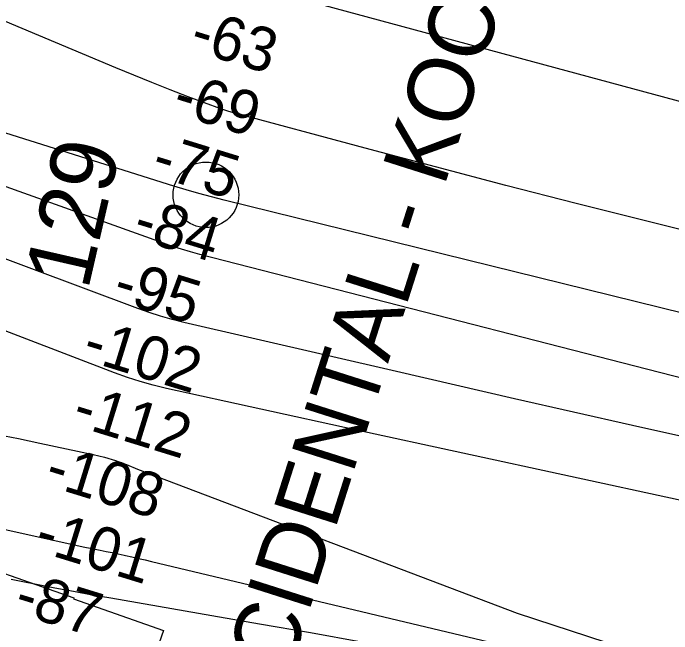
# Model space of a CAD drawing. Extents: x 3535183 to 3573198, y 534952 to 560562.
# Drawn here: x 3557103 to 3558107, y 545059 to 546007 of the extents above; entities that cross this region are included whole.
import ezdxf

# ---------------------------------------------------------------- set-up
doc = ezdxf.new("R2010")
doc.units = 0
for name, color, linetype in [('V-CHAN-NAID', 7, 'Continuous'), ('V-RIVR-IDEN', 7, 'Continuous'), ('V-RIVR-MILE', 7, 'Continuous'), ('V-RIVR-RANG', 7, 'Continuous'), ('V-RRAP-RVMT', 7, 'Continuous'), ('V-TOPO-MAJR', 7, 'Continuous'), ('V-TOPO-MINR', 7, 'Continuous')]:
    doc.layers.add(name, color=color, linetype=linetype)

msp = doc.modelspace()

# ---------------------------------------------------------------- linework, layer by layer
at = {"layer": 'V-RIVR-MILE'}
msp.add_circle((3557396.616168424, 545729.439514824), 49.99990000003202, dxfattribs=at)
at = {"layer": 'V-RRAP-RVMT'}
msp.add_lwpolyline([(3556195.6035269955, 545497.449670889), (3556204.0680000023, 545519.6730000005), (3556347.5020000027, 545465.0490000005), (3556333.6170000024, 545428.5870000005), (3556438.4300000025, 545388.8540000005), (3556435.6050000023, 545380.4530000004), (3556559.8170000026, 545333.2400000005), (3556558.8960000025, 545330.6690000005), (3556673.1430000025, 545287.2400000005), (3556686.4120000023, 545321.9740000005), (3556829.7380000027, 545267.3910000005), (3556823.5870000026, 545250.9980000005), (3556948.6590000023, 545203.3980000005), (3556942.9350000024, 545188.2480000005), (3557044.3480000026, 545149.5630000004), (3557049.8210000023, 545165.0970000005), (3557195.1860000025, 545114.0540000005), (3557194.7030000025, 545112.6330000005), (3557331.8980000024, 545064.4540000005), (3557288.6963019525, 544941.42081634)], dxfattribs=at)
at = {"layer": 'V-TOPO-MAJR'}
for points in [[(3559433.82744361, 545053.6630849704), (3559324.8553322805, 545081.4600750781), (3559215.815798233, 545108.9879016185), (3559106.6751301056, 545136.1119828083), (3558997.46703926, 545162.9669004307), (3558824.2331742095, 545205.2263323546), (3558801.572297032, 545210.6667873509), (3558778.8858893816, 545215.9967658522), (3558756.161186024, 545221.1610296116), (3558733.4109521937, 545226.2148168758), (3558407.7598610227, 545297.3096437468), (3558227.3940313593, 545337.0481945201), (3558047.1316641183, 545377.2465595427), (3557867.0244905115, 545418.1346459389), (3557687.020779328, 545459.4825465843), (3557362.737827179, 545534.6259228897), (3557345.056985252, 545539.0908502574), (3557327.514041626, 545544.0125999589), (3557310.1779454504, 545549.6195831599), (3557292.9797475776, 545555.6833886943), (3556791.2040897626, 545743.7684355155)], [(3556868.0132973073, 545267.6677441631), (3557211.9879330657, 545191.7680067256), (3557214.6823781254, 545191.183521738), (3557217.379492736, 545190.6118566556), (3557220.080611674, 545190.0594214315), (3557222.784400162, 545189.5198061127), (3557235.568761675, 545187.0156576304), (3557244.659717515, 545185.1999716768), (3557253.7413201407, 545183.3394748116), (3557262.8088929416, 545181.4117615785), (3557271.867112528, 545179.4392374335), (3557273.794715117, 545179.0119976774), (3557283.8041561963, 545176.7680621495), (3557293.806179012, 545174.4918896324), (3557303.7970744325, 545172.1673616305), (3557313.7805515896, 545169.8105966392), (3558652.069810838, 544850.4660814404)]]:
    msp.add_lwpolyline(points, dxfattribs=at)
at = {"layer": 'V-TOPO-MINR'}
for points in [[(3559502.497811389, 545365.9676095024), (3559398.554590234, 545382.997962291), (3559294.9690092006, 545402.4818879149), (3558910.6115472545, 545481.8314279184), (3558878.059148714, 545488.7607438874), (3558845.5673749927, 545495.956063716), (3558813.1665384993, 545503.5503893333), (3558780.826326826, 545511.41071881), (3558068.9388719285, 545689.0788332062), (3557961.4033482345, 545716.2394417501), (3557853.972684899, 545743.803996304), (3557746.6993121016, 545771.974469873), (3557639.530799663, 545800.5488894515), (3557431.2931741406, 545856.701371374), (3557428.3356902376, 545857.5446872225), (3557425.3962580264, 545858.4441027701), (3557422.4839033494, 545859.4276678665), (3557419.5896003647, 545860.4673326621), (3557369.6890924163, 545879.2067567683), (3557341.9229337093, 545889.8211356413), (3557314.24319192, 545900.6525735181), (3557286.6930755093, 545911.8095999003), (3557259.229376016, 545923.1836852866), (3556528.960016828, 546230.6806443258)], [(3559520.0336253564, 545517.8461659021), (3559415.361437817, 545543.0446504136), (3558970.7492764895, 545650.8183208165), (3558929.0343149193, 545661.0128177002), (3558887.34528599, 545671.3114515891), (3558845.6951560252, 545681.7662909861), (3558804.070958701, 545692.3252673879), (3558634.641178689, 545735.6433628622), (3558508.395677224, 545768.220728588), (3558382.249018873, 545801.1730587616), (3558256.250625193, 545834.6878356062), (3558130.351074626, 545868.5775768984), (3557494.192407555, 546041.3420663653), (3557488.7361126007, 546042.8767419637), (3557483.29960836, 546044.4765031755), (3557477.892790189, 546046.173892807), (3557472.505762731, 546047.9363680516), (3557056.5350559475, 546188.1884708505)], [(3559447.240706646, 545118.5213027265), (3559331.004736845, 545147.889641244), (3559214.760499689, 545177.2252392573), (3559098.5107509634, 545206.5390102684), (3558809.663589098, 545279.3320291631), (3558802.2571814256, 545281.1834695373), (3558794.8461345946, 545283.0159930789), (3558787.4281290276, 545284.8201413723), (3558780.0054843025, 545286.6053728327), (3558622.4907812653, 545324.1707784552), (3558536.3629528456, 545344.9491718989), (3558450.309316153, 545366.0270761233), (3558364.366967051, 545387.5542465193), (3558278.4988096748, 545409.380927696), (3557387.1343375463, 545638.4357675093), (3557373.2032236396, 545642.2232826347), (3557359.35076041, 545646.2669203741), (3557345.616273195, 545650.6947420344), (3557331.960436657, 545655.3786863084), (3556720.8746554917, 545874.5405413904)], [(3559553.5261324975, 545195.9651594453), (3559411.9279648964, 545231.8580385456), (3559270.2555564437, 545267.4567537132), (3559128.5336540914, 545302.8593595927), (3558832.5420671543, 545376.4725787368), (3558825.2536784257, 545378.2739355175), (3558817.9618395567, 545380.0611263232), (3558810.6648254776, 545381.8270681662), (3558803.364361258, 545383.5788440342), (3558648.897253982, 545420.405993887), (3558564.384882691, 545440.6606198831), (3558479.9048232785, 545461.0484440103), (3558395.473231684, 545481.6360653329), (3558311.0739519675, 545502.3568847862), (3557424.249662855, 545721.1931476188), (3557404.996348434, 545726.1382218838), (3557385.810865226, 545731.3250766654), (3557366.727128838, 545736.874602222), (3557347.7112236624, 545742.6659082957), (3557023.50491815, 545844.7707329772)], [(3559218.755278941, 544976.3102182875), (3558809.301319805, 545109.7219285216), (3558783.3323051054, 545117.7375424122), (3558757.2164765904, 545125.2078919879), (3558730.880427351, 545131.8603450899), (3558704.397564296, 545137.9675338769), (3558280.777359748, 545228.7237266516), (3558116.5668158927, 545264.0179622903), (3557952.3876858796, 545299.457262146), (3557788.255676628, 545335.1141583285), (3557624.155081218, 545370.9161187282), (3557336.426375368, 545433.8899298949), (3557316.3483782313, 545438.7635916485), (3557296.4491107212, 545444.2341584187), (3557276.8179376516, 545450.6000827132), (3557257.3654942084, 545457.5629120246), (3556778.8897984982, 545641.164282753)], [(3557078.491366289, 545363.8002178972), (3557110.965902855, 545357.3001107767), (3557143.3888614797, 545350.5338391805), (3557224.4516511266, 545333.0969578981), (3557241.8147287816, 545328.7854553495), (3557258.9445553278, 545323.7622755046), (3557275.7245052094, 545317.6715797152), (3557292.271203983, 545310.8692066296), (3557871.1799932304, 545090.9543615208), (3558006.544209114, 545046.408744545)], [(3557099.445301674, 545142.6613701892), (3557117.3925034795, 545139.2157532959), (3557138.1038973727, 545135.1103947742), (3557166.4066761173, 545129.6066795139), (3557194.734859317, 545124.2397618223), (3557223.1011491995, 545119.0780404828), (3557251.4928435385, 545114.0531167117), (3557478.2290445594, 545074.76986709), (3557556.1513026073, 545061.1024773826), (3557634.034622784, 545047.2192492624)]]:
    msp.add_lwpolyline(points, dxfattribs=at)

# ---------------------------------------------------------------- texts
at = {"layer": 'V-CHAN-NAID'}
msp.add_text('OCCIDENTAL - KOCH (128.9) (2)', height=100.00000199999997, rotation=72.34987578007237, dxfattribs=at).set_placement((3557462.4353729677, 544805.734569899))
at = {"layer": 'V-RIVR-IDEN'}
msp.add_text('129', height=99.99980199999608, rotation=77.06343102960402, dxfattribs=at).set_placement((3557216.5740904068, 545582.3843161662))
at = {"layer": 'V-RIVR-RANG'}
for s, p in [('-63', (3557369.138346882, 545951.6772902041)), ('-69', (3557342.6950520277, 545855.1842697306)), ('-75', (3557310.7075638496, 545760.4032069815)), ('-84', (3557282.24883506, 545664.5323529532)), ('-95', (3557251.7726723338, 545569.28366537)), ('-102', (3557205.4180923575, 545478.9345385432)), ('-112', (3557189.8141299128, 545379.0983734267)), ('-108', (3557147.996526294, 545287.3493720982)), ('-101', (3557132.1395096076, 545187.589977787)), ('-87', (3557101.1602383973, 545092.4968318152))]:
    msp.add_text(s, height=67.00000000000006, rotation=342.8525, dxfattribs=at).set_placement(p)

doc.saveas('drawing.dxf')
